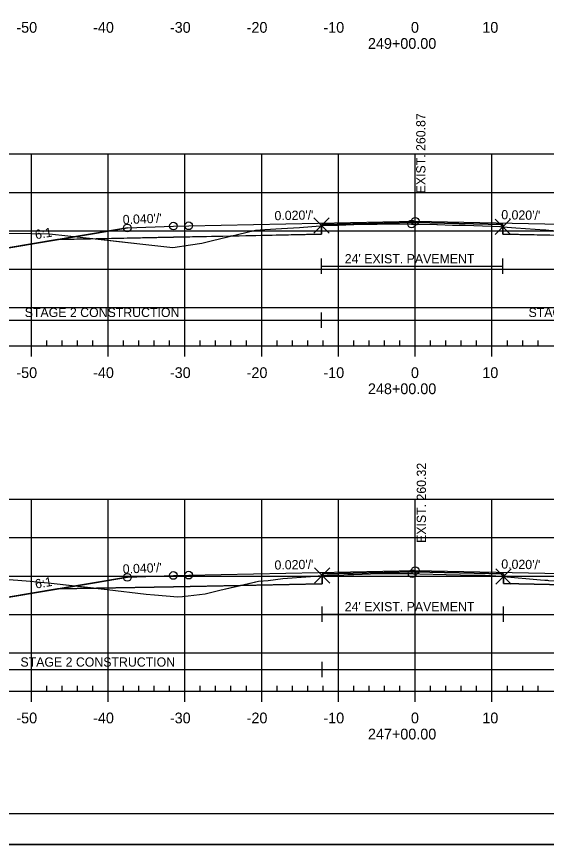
# Model space of a CAD drawing. Extents: x 1365647 to 1367999, y 387113 to 400173.
# Drawn here: x 1365842.2 to 1365911.2, y 393559.5 to 393667.4 of the extents above; entities that cross this region are included whole.
import ezdxf

# ---------------------------------------------------------------- set-up
doc = ezdxf.new("R2010")
doc.units = 0
for name, color, linetype in [('R_Alt Surface', 7, 'Continuous'), ('R_Axis', 7, 'Continuous'), ('R_Axis Annot', 7, 'Continuous'), ('R_Border', 7, 'Continuous'), ('R_Contours', 7, 'Continuous'), ('R_Exist Surface', 7, 'Continuous'), ('R_Fin Surface', 7, 'Continuous'), ('R_Fin Surface Annot', 7, 'Continuous'), ('R_Grid', 7, 'Continuous'), ('R_No Plot', 7, 'Continuous'), ('R_Proposed Const Limits', 7, 'Continuous'), ('R_Water', 7, 'Continuous'), ('R_Xsect Elev', 7, 'Continuous')]:
    doc.layers.add(name, color=color, linetype=linetype)

msp = doc.modelspace()

# ---------------------------------------------------------------- linework, layer by layer
at = {"layer": 'R_Alt Surface'}
for points in [[(1365847.47, 393638.36), (1365862.59, 393638.66), (1365881.88, 393639.05), (1365881.88, 393640.33), (1365894.09, 393640.58), (1365905.52, 393640.35), (1365905.52, 393639.06), (1365925.59, 393638.66), (1365940.72, 393638.36)], [(1365847.47, 393592.83), (1365862.59, 393593.13), (1365881.95, 393593.52), (1365881.95, 393594.81), (1365894.09, 393595.05), (1365905.58, 393594.82), (1365905.58, 393593.53), (1365925.59, 393593.13), (1365940.72, 393592.83)]]:
    msp.add_lwpolyline(points, dxfattribs=at)
at = {"layer": 'R_Axis'}
for p, q in [((1365749.09, 393624.52), (1366039.09, 393624.52)), ((1365844.09, 393623.12), (1365844.09, 393624.52)), ((1365846.09, 393624.52), (1365846.09, 393625.22)), ((1365848.09, 393624.52), (1365848.09, 393625.22)), ((1365850.09, 393624.52), (1365850.09, 393625.22)), ((1365852.09, 393624.52), (1365852.09, 393625.22)), ((1365854.09, 393623.12), (1365854.09, 393624.52)), ((1365856.09, 393624.52), (1365856.09, 393625.22)), ((1365858.09, 393624.52), (1365858.09, 393625.22)), ((1365860.09, 393624.52), (1365860.09, 393625.22)), ((1365862.09, 393624.52), (1365862.09, 393625.22)), ((1365864.09, 393623.12), (1365864.09, 393624.52)), ((1365866.09, 393624.52), (1365866.09, 393625.22)), ((1365868.09, 393624.52), (1365868.09, 393625.22)), ((1365870.09, 393624.52), (1365870.09, 393625.22)), ((1365872.09, 393624.52), (1365872.09, 393625.22)), ((1365874.09, 393623.12), (1365874.09, 393624.52)), ((1365876.09, 393624.52), (1365876.09, 393625.22)), ((1365878.09, 393624.52), (1365878.09, 393625.22)), ((1365880.09, 393624.52), (1365880.09, 393625.22)), ((1365882.09, 393624.52), (1365882.09, 393625.22)), ((1365884.09, 393623.12), (1365884.09, 393624.52)), ((1365886.09, 393624.52), (1365886.09, 393625.22)), ((1365888.09, 393624.52), (1365888.09, 393625.22)), ((1365890.09, 393624.52), (1365890.09, 393625.22)), ((1365892.09, 393624.52), (1365892.09, 393625.22)), ((1365894.09, 393623.12), (1365894.09, 393624.52)), ((1365896.09, 393624.52), (1365896.09, 393625.22)), ((1365898.09, 393624.52), (1365898.09, 393625.22)), ((1365900.09, 393624.52), (1365900.09, 393625.22)), ((1365902.09, 393624.52), (1365902.09, 393625.22)), ((1365904.09, 393623.12), (1365904.09, 393624.52)), ((1365906.09, 393624.52), (1365906.09, 393625.22)), ((1365908.09, 393624.52), (1365908.09, 393625.22)), ((1365910.09, 393624.52), (1365910.09, 393625.22)), ((1365846.09, 393579.52), (1365846.09, 393580.22)), ((1365848.09, 393579.52), (1365848.09, 393580.22)), ((1365850.09, 393579.52), (1365850.09, 393580.22)), ((1365852.09, 393579.52), (1365852.09, 393580.22)), ((1365856.09, 393579.52), (1365856.09, 393580.22)), ((1365858.09, 393579.52), (1365858.09, 393580.22)), ((1365860.09, 393579.52), (1365860.09, 393580.22)), ((1365862.09, 393579.52), (1365862.09, 393580.22)), ((1365866.09, 393579.52), (1365866.09, 393580.22)), ((1365868.09, 393579.52), (1365868.09, 393580.22)), ((1365870.09, 393579.52), (1365870.09, 393580.22)), ((1365872.09, 393579.52), (1365872.09, 393580.22)), ((1365876.09, 393579.52), (1365876.09, 393580.22)), ((1365878.09, 393579.52), (1365878.09, 393580.22)), ((1365880.09, 393579.52), (1365880.09, 393580.22)), ((1365882.09, 393579.52), (1365882.09, 393580.22)), ((1365886.09, 393579.52), (1365886.09, 393580.22)), ((1365888.09, 393579.52), (1365888.09, 393580.22)), ((1365890.09, 393579.52), (1365890.09, 393580.22)), ((1365892.09, 393579.52), (1365892.09, 393580.22)), ((1365896.09, 393579.52), (1365896.09, 393580.22)), ((1365898.09, 393579.52), (1365898.09, 393580.22)), ((1365900.09, 393579.52), (1365900.09, 393580.22)), ((1365902.09, 393579.52), (1365902.09, 393580.22)), ((1365906.09, 393579.52), (1365906.09, 393580.22)), ((1365908.09, 393579.52), (1365908.09, 393580.22)), ((1365910.09, 393579.52), (1365910.09, 393580.22)), ((1365749.09, 393579.52), (1366039.09, 393579.52)), ((1365844.09, 393578.12), (1365844.09, 393579.52)), ((1365854.09, 393578.12), (1365854.09, 393579.52)), ((1365864.09, 393578.12), (1365864.09, 393579.52)), ((1365874.09, 393578.12), (1365874.09, 393579.52)), ((1365884.09, 393578.12), (1365884.09, 393579.52)), ((1365894.09, 393578.12), (1365894.09, 393579.52)), ((1365904.09, 393578.12), (1365904.09, 393579.52))]:
    msp.add_line(p, q, dxfattribs=at)
at = {"layer": 'R_Border'}
msp.add_line((1366052.27, 393563.52), (1365736.09, 393563.52), dxfattribs=at)
at = {"layer": 'R_Contours'}
for points in [[(1365881.88, 393640.18), (1365881.98, 393640.19), (1365883.93, 393640.25), (1365884.02, 393640.25), (1365887.13, 393640.39), (1365887.18, 393640.39), (1365889.13, 393640.39), (1365889.21, 393640.4), (1365890.57, 393640.42), (1365890.67, 393640.42), (1365893.62, 393640.39), (1365893.63, 393640.39), (1365896.92, 393640.34), (1365897, 393640.34), (1365898.95, 393640.24), (1365899.05, 393640.24), (1365900.61, 393640.25), (1365905.1, 393640.05), (1365905.2, 393640.05), (1365905.52, 393640.03), (1365905.52, 393640.35), (1365894.09, 393640.58), (1365881.88, 393640.33)], [(1365825.85, 393639.12), (1365825.89, 393639.13), (1365831.47, 393639.41), (1365833.28, 393639.56), (1365835.02, 393639.67), (1365836.04, 393639.57), (1365838.53, 393639.22), (1365844.02, 393639.16), (1365846.45, 393639.12), (1365851.23, 393638.61), (1365852.54, 393638.46), (1365847.47, 393638.36), (1365834.59, 393636.21)], [(1365870.01, 393638.81), (1365873.3, 393639.6), (1365874.5, 393639.69), (1365876.66, 393639.81), (1365879, 393639.95), (1365881.72, 393640.17), (1365881.88, 393640.18), (1365881.88, 393639.05)], [(1365905.52, 393640.03), (1365907.19, 393639.91), (1365910.97, 393639.63), (1365911.12, 393639.62), (1365911.28, 393639.61), (1365911.48, 393639.6), (1365914.16, 393639.37), (1365915.71, 393638.86), (1365905.52, 393639.06)], [(1365852.54, 393638.46), (1365858.61, 393637.76), (1365861.74, 393637.41), (1365862.51, 393637.34), (1365864.82, 393637.69), (1365866.31, 393637.91), (1365867.52, 393638.21), (1365870.01, 393638.81), (1365862.59, 393638.66)], [(1365881.95, 393594.6), (1365882.01, 393594.6), (1365882.62, 393594.63), (1365884.8, 393594.69), (1365885.3, 393594.7), (1365886.1, 393594.71), (1365888.27, 393594.81), (1365889.21, 393594.85), (1365891.38, 393594.86), (1365892.77, 393594.86), (1365893.69, 393594.83), (1365893.74, 393594.83), (1365894.68, 393594.8), (1365898.11, 393594.72), (1365899.98, 393594.68), (1365901.52, 393594.64), (1365902.29, 393594.61), (1365903.19, 393594.61), (1365904.6, 393594.54), (1365905.58, 393594.47), (1365905.58, 393594.82), (1365894.09, 393595.05), (1365881.95, 393594.81)], [(1365824.7, 393593.98), (1365828.98, 393594.23), (1365831.47, 393594.38), (1365833.64, 393594.58), (1365834.34, 393594.63), (1365835.49, 393594.49), (1365837.78, 393594.16), (1365840.55, 393594.09), (1365842.34, 393593.98), (1365843.93, 393593.83), (1365846.66, 393593.58), (1365852.58, 393592.93), (1365847.47, 393592.83), (1365834.59, 393590.68)], [(1365871.32, 393593.3), (1365873.67, 393593.86), (1365874.92, 393593.95), (1365876.85, 393594.19), (1365880.43, 393594.47), (1365881.95, 393594.6), (1365881.95, 393593.52)], [(1365905.58, 393594.47), (1365910.43, 393594.04), (1365910.99, 393593.99), (1365911.22, 393593.97), (1365911.31, 393593.96), (1365911.45, 393593.95), (1365914.25, 393593.79), (1365915.56, 393593.33), (1365905.58, 393593.53)], [(1365852.58, 393592.93), (1365853.94, 393592.78), (1365859.06, 393592.15), (1365860.12, 393592.08), (1365863.18, 393591.79), (1365863.79, 393591.85), (1365866.71, 393592.19), (1365868.63, 393592.67), (1365871.32, 393593.3), (1365862.59, 393593.13)]]:
    msp.add_lwpolyline(points, close=True, dxfattribs=at)
at = {"layer": 'R_Exist Surface'}
for points in [[(1365838.53, 393639.22), (1365844.02, 393639.16), (1365846.45, 393639.12), (1365851.23, 393638.61), (1365858.61, 393637.76), (1365861.74, 393637.41), (1365862.51, 393637.34), (1365864.82, 393637.69), (1365866.31, 393637.91), (1365867.52, 393638.21), (1365873.3, 393639.6), (1365874.5, 393639.69), (1365876.66, 393639.81), (1365879, 393639.95), (1365881.72, 393640.17), (1365881.88, 393640.18), (1365881.98, 393640.19), (1365883.93, 393640.25), (1365884.02, 393640.25), (1365887.13, 393640.39), (1365887.18, 393640.39), (1365889.13, 393640.39), (1365889.21, 393640.4), (1365890.57, 393640.42), (1365890.67, 393640.42), (1365893.62, 393640.39), (1365893.63, 393640.39), (1365896.92, 393640.34), (1365897, 393640.34), (1365898.95, 393640.24), (1365899.05, 393640.24), (1365900.61, 393640.25), (1365905.1, 393640.05), (1365905.2, 393640.05), (1365905.52, 393640.03), (1365907.19, 393639.91), (1365910.97, 393639.63), (1365911.12, 393639.62), (1365911.28, 393639.61)], [(1365840.55, 393594.09), (1365842.34, 393593.98), (1365843.93, 393593.83), (1365846.66, 393593.58), (1365853.94, 393592.78), (1365859.06, 393592.15), (1365860.12, 393592.08), (1365863.18, 393591.79), (1365863.79, 393591.85), (1365866.71, 393592.19), (1365868.63, 393592.67), (1365873.67, 393593.86), (1365874.92, 393593.95), (1365876.85, 393594.19), (1365880.43, 393594.47), (1365881.95, 393594.6), (1365882.01, 393594.6), (1365882.62, 393594.63), (1365884.8, 393594.69), (1365885.3, 393594.7), (1365886.1, 393594.71), (1365888.27, 393594.81), (1365889.21, 393594.85), (1365891.38, 393594.86), (1365892.77, 393594.86), (1365893.69, 393594.83), (1365893.74, 393594.83), (1365894.68, 393594.8), (1365898.11, 393594.72), (1365899.98, 393594.68), (1365901.52, 393594.64), (1365902.29, 393594.61), (1365903.19, 393594.61), (1365904.6, 393594.54), (1365905.58, 393594.47), (1365910.43, 393594.04), (1365910.99, 393593.99), (1365911.22, 393593.97)]]:
    msp.add_lwpolyline(points, dxfattribs=at)
at = {"layer": 'R_Fin Surface'}
for points in [[(1365825.85, 393639.12), (1365834.59, 393636.21), (1365852.3, 393639.16), (1365856.59, 393639.88), (1365862.59, 393640.12), (1365864.59, 393640.16), (1365894.09, 393640.75), (1365923.59, 393640.16), (1365925.59, 393640.12), (1365931.59, 393639.88), (1365935.89, 393639.16), (1365953.59, 393636.21), (1365956.85, 393637.3)], [(1365825.85, 393639.12), (1365834.59, 393636.21), (1365847.47, 393638.36), (1365856.59, 393639.88), (1365862.59, 393640.12), (1365864.59, 393640.16), (1365894.09, 393640.75), (1365923.59, 393640.16), (1365925.59, 393640.12), (1365931.59, 393639.88), (1365940.72, 393638.36), (1365953.59, 393636.21), (1365956.85, 393637.3)], [(1365856.59, 393639.88), (1365862.59, 393640.12), (1365864.59, 393640.16), (1365894.09, 393640.75), (1365923.59, 393640.16), (1365925.59, 393640.12), (1365931.59, 393639.88)], [(1365824.7, 393593.98), (1365834.59, 393590.68), (1365852.3, 393593.63), (1365856.59, 393594.35), (1365862.59, 393594.59), (1365864.59, 393594.63), (1365894.09, 393595.22), (1365923.59, 393594.63), (1365925.59, 393594.59), (1365931.59, 393594.35), (1365935.89, 393593.63), (1365953.59, 393590.68), (1365961.81, 393593.42)], [(1365824.7, 393593.98), (1365834.59, 393590.68), (1365847.47, 393592.83), (1365856.59, 393594.35), (1365862.59, 393594.59), (1365864.59, 393594.63), (1365894.09, 393595.22), (1365923.59, 393594.63), (1365925.59, 393594.59), (1365931.59, 393594.35), (1365940.72, 393592.83), (1365953.59, 393590.68), (1365961.81, 393593.42)], [(1365856.59, 393594.35), (1365862.59, 393594.59), (1365864.59, 393594.63), (1365894.09, 393595.22), (1365923.59, 393594.63), (1365925.59, 393594.59), (1365931.59, 393594.35)]]:
    msp.add_lwpolyline(points, dxfattribs=at)
at = {"layer": 'R_Grid'}
for p, q in [((1365749.09, 393649.52), (1366039.09, 393649.52)), ((1365844.09, 393624.52), (1365844.09, 393649.52)), ((1365854.09, 393624.52), (1365854.09, 393649.52)), ((1365864.09, 393624.52), (1365864.09, 393649.52)), ((1365874.09, 393624.52), (1365874.09, 393649.52)), ((1365884.09, 393624.52), (1365884.09, 393649.52)), ((1365894.09, 393624.52), (1365894.09, 393649.52)), ((1365904.09, 393624.52), (1365904.09, 393649.52)), ((1365749.09, 393644.52), (1366039.09, 393644.52)), ((1365749.09, 393639.52), (1366039.09, 393639.52)), ((1365749.09, 393634.52), (1366039.09, 393634.52)), ((1365749.09, 393629.52), (1366039.09, 393629.52)), ((1365749.09, 393624.52), (1366039.09, 393624.52)), ((1365749.09, 393604.52), (1366039.09, 393604.52)), ((1365844.09, 393579.52), (1365844.09, 393604.52)), ((1365854.09, 393579.52), (1365854.09, 393604.52)), ((1365864.09, 393579.52), (1365864.09, 393604.52)), ((1365874.09, 393579.52), (1365874.09, 393604.52)), ((1365884.09, 393579.52), (1365884.09, 393604.52)), ((1365894.09, 393579.52), (1365894.09, 393604.52)), ((1365904.09, 393579.52), (1365904.09, 393604.52)), ((1365749.09, 393599.52), (1366039.09, 393599.52)), ((1365749.09, 393594.52), (1366039.09, 393594.52)), ((1365749.09, 393589.52), (1366039.09, 393589.52)), ((1365749.09, 393584.52), (1366039.09, 393584.52)), ((1365749.09, 393579.52), (1366039.09, 393579.52))]:
    msp.add_line(p, q, dxfattribs=at)
at = {"layer": 'R_No Plot'}
msp.add_line((1365723.69, 393559.54), (1366057.03, 393559.54), dxfattribs=at)
msp.add_lwpolyline([(1365723.69, 393772.87), (1366057.03, 393772.87), (1366057.03, 393559.54), (1365723.69, 393559.54)], close=True, dxfattribs=at)
for points in [[(1365881.88, 393640.18), (1365880.88, 393641.18), (1365881.88, 393640.18), (1365880.88, 393639.18), (1365881.88, 393640.18), (1365882.88, 393639.18), (1365881.88, 393640.18), (1365882.88, 393641.18)], [(1365905.52, 393640.03), (1365904.52, 393641.03), (1365905.52, 393640.03), (1365904.52, 393639.03), (1365905.52, 393640.03), (1365906.52, 393639.03), (1365905.52, 393640.03), (1365906.52, 393641.03)], [(1365881.95, 393594.6), (1365880.95, 393595.6), (1365881.95, 393594.6), (1365880.95, 393593.6), (1365881.95, 393594.6), (1365882.95, 393593.6), (1365881.95, 393594.6), (1365882.95, 393595.6)], [(1365905.58, 393594.47), (1365904.58, 393595.47), (1365905.58, 393594.47), (1365904.58, 393593.47), (1365905.58, 393594.47), (1365906.58, 393593.47), (1365905.58, 393594.47), (1365906.58, 393595.47)]]:
    msp.add_lwpolyline(points, dxfattribs=at)
for centre in [(1365856.59, 393639.88), (1365856.59, 393639.88), (1365856.59, 393639.88), (1365856.59, 393639.88), (1365856.59, 393639.88), (1365862.59, 393640.12), (1365862.59, 393640.12), (1365862.59, 393640.12), (1365862.59, 393640.12), (1365862.59, 393640.12), (1365864.59, 393640.16), (1365864.59, 393640.16), (1365864.59, 393640.16), (1365864.59, 393640.16), (1365864.59, 393640.16), (1365893.62, 393640.39), (1365894.09, 393640.75), (1365894.09, 393640.75), (1365894.09, 393640.75), (1365894.09, 393640.75), (1365894.09, 393640.75), (1365862.59, 393594.59), (1365862.59, 393594.59), (1365862.59, 393594.59), (1365862.59, 393594.59), (1365862.59, 393594.59), (1365864.59, 393594.63), (1365864.59, 393594.63), (1365864.59, 393594.63), (1365864.59, 393594.63), (1365864.59, 393594.63), (1365893.69, 393594.83), (1365894.09, 393595.22), (1365894.09, 393595.22), (1365894.09, 393595.22), (1365894.09, 393595.22), (1365894.09, 393595.22), (1365856.59, 393594.35), (1365856.59, 393594.35), (1365856.59, 393594.35), (1365856.59, 393594.35), (1365856.59, 393594.35)]:
    msp.add_circle(centre, 0.5, dxfattribs=at)
at = {"layer": 'R_Proposed Const Limits'}
for points in [[(1365856.59, 393639.88), (1365834.59, 393636.21), (1365825.85, 393639.12)], [(1365856.59, 393594.35), (1365834.59, 393590.68), (1365824.7, 393593.98)]]:
    msp.add_lwpolyline(points, dxfattribs=at)
at = {"layer": 'R_Water'}
for p, q in [((1365881.88, 393633.88), (1365881.88, 393635.88)), ((1365905.52, 393633.88), (1365905.52, 393635.88)), ((1365881.88, 393634.88), (1365905.52, 393634.88)), ((1365881.88, 393626.88), (1365881.88, 393628.88)), ((1365825.85, 393627.88), (1365881.88, 393627.88)), ((1365881.88, 393627.88), (1365956.85, 393627.88)), ((1365881.95, 393588.54), (1365881.95, 393590.54)), ((1365905.58, 393588.54), (1365905.58, 393590.54)), ((1365881.95, 393589.54), (1365905.58, 393589.54)), ((1365881.95, 393581.32), (1365881.95, 393583.32)), ((1365824.7, 393582.32), (1365881.95, 393582.32)), ((1365881.95, 393582.32), (1365961.81, 393582.32))]:
    msp.add_line(p, q, dxfattribs=at)

# ---------------------------------------------------------------- texts
at = {"layer": 'R_Axis Annot'}
for s, p in [('-50', (1365842.13, 393665.32)), ('-40', (1365852.13, 393665.32)), ('-30', (1365862.13, 393665.32)), ('-20', (1365872.13, 393665.32)), ('-10', (1365882.13, 393665.32)), ('0', (1365893.53, 393665.32)), ('10', (1365902.83, 393665.32)), ('249+00.00', (1365887.93, 393663.22)), ('-50', (1365842.13, 393620.32)), ('-40', (1365852.13, 393620.32)), ('-30', (1365862.13, 393620.32)), ('-20', (1365872.13, 393620.32)), ('-10', (1365882.13, 393620.32)), ('0', (1365893.53, 393620.32)), ('10', (1365902.83, 393620.32)), ('248+00.00', (1365887.93, 393618.22)), ('-50', (1365842.13, 393575.32)), ('-40', (1365852.13, 393575.32)), ('-30', (1365862.13, 393575.32)), ('-20', (1365872.13, 393575.32)), ('-10', (1365882.13, 393575.32)), ('0', (1365893.53, 393575.32)), ('10', (1365902.83, 393575.32)), ('247+00.00', (1365887.93, 393573.22))]:
    msp.add_text(s, height=1.4, dxfattribs=at).set_placement(p)
at = {"layer": 'R_Fin Surface Annot'}
for s, rotation, p in [("0.040'/'", 2.2906, (1365856.01, 393640.36)), ("0.020'/'", 1.1458, (1365875.77, 393640.88)), ("0.020'/'", 358.8542, (1365905.29, 393641.02)), ('6:1', 9.4623, (1365844.66, 393638.4)), ("0.040'/'", 2.2906, (1365856.01, 393594.83)), ("0.020'/'", 1.1458, (1365875.77, 393595.35)), ("0.020'/'", 358.8542, (1365905.29, 393595.49)), ('6:1', 9.4623, (1365844.66, 393592.87))]:
    msp.add_text(s, height=1.2, rotation=rotation, dxfattribs=at).set_placement(p)
at = {"layer": 'R_Water'}
for s, p in [("24' EXIST. PAVEMENT", (1365884.91, 393635.27)), ('STAGE 2 CONSTRUCTION', (1365843.22, 393628.27)), ('STAGE 1 CONSTRUCTION', (1365908.85, 393628.27)), ("24' EXIST. PAVEMENT", (1365884.91, 393589.93)), ('STAGE 2 CONSTRUCTION', (1365842.66, 393582.71))]:
    msp.add_text(s, height=1.2, dxfattribs=at).set_placement(p)
at = {"layer": 'R_Xsect Elev'}
for s, p in [('EXIST. 260.87', (1365895.42, 393644.39)), ('EXIST. 260.32', (1365895.49, 393598.83))]:
    msp.add_text(s, height=1.2, rotation=90, dxfattribs=at).set_placement(p)

doc.saveas('drawing.dxf')
